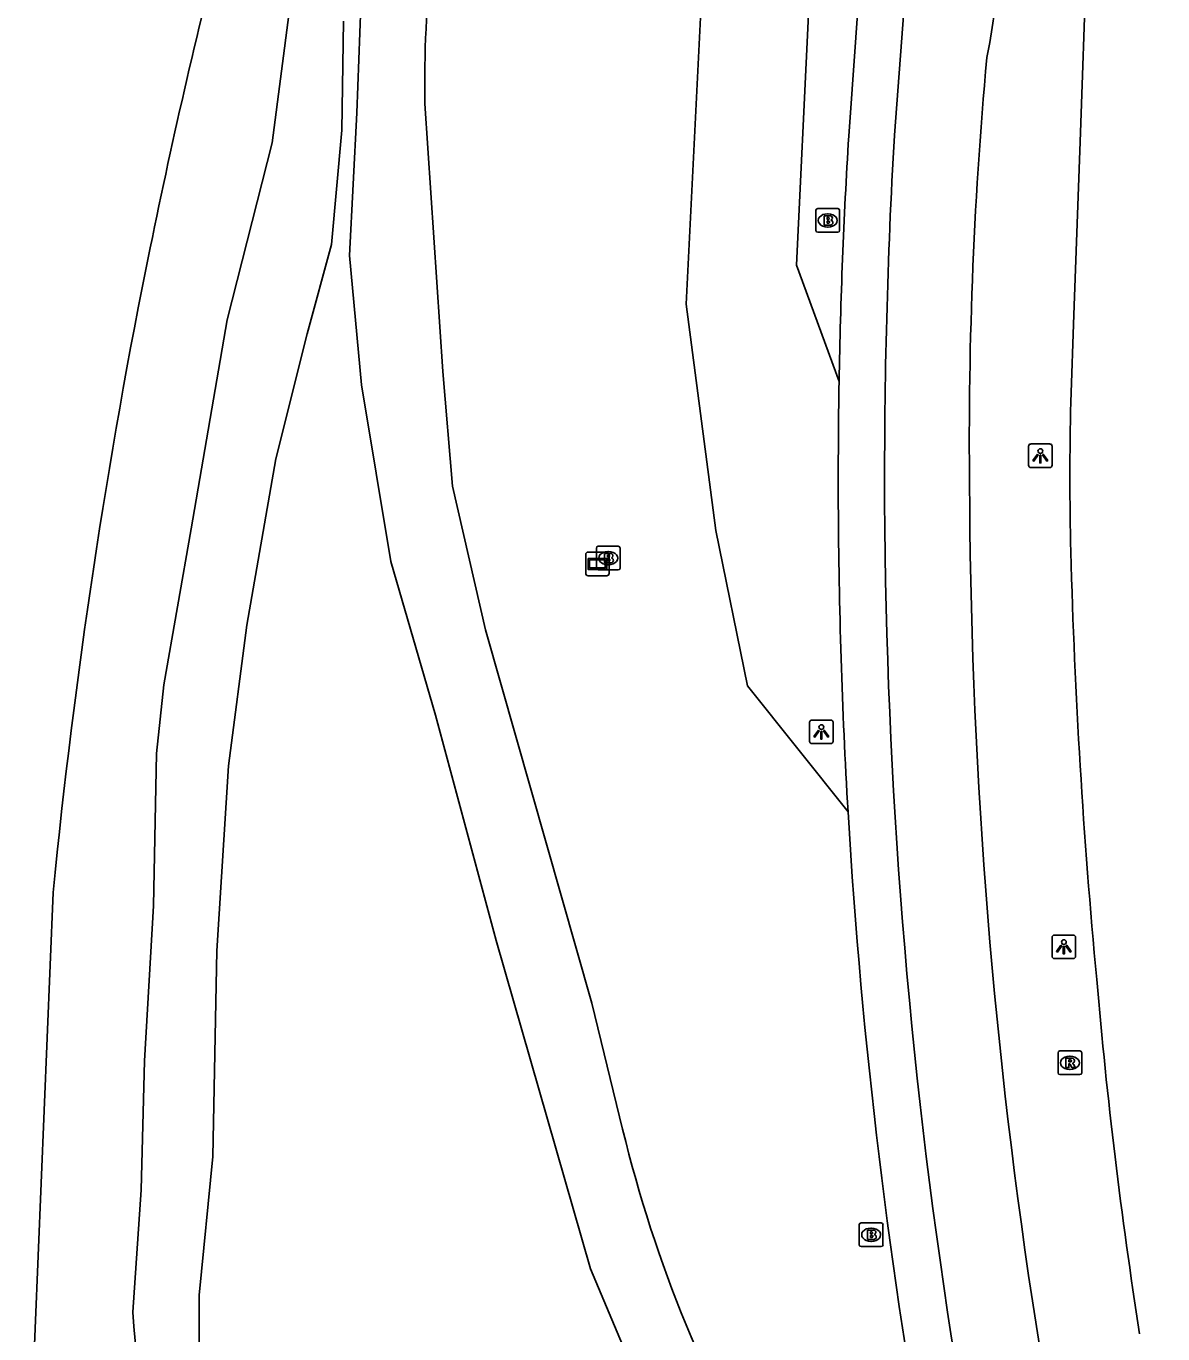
# Model space of a CAD drawing. Extents: x 155018 to 156648, y 383980 to 385733.
# Drawn here: x 155827.5 to 155875.6, y 384997.6 to 385052.9 of the extents above; entities that cross this region are included whole.
import ezdxf

# ---------------------------------------------------------------- set-up
doc = ezdxf.new("R2010")
doc.units = 0
for name, color, linetype in [('IMGEO_Brandkraan', 7, 'Continuous'), ('IMGEO_Fietspad_gesloten', 7, 'Continuous'), ('IMGEO_Groenvoorziening', 7, 'Continuous'), ('IMGEO_Hek', 7, 'Continuous'), ('IMGEO_Lichtpunt', 7, 'Continuous'), ('IMGEO_Meer_plas_ven_vijver', 7, 'Continuous'), ('IMGEO_Rijbaan_regionaal_gesloten', 7, 'Continuous'), ('IMGEO_Rioolput', 7, 'Continuous'), ('IMGEO_Verklikker', 7, 'Continuous'), ('IMGEO_Voetpad_gesloten', 7, 'Continuous')]:
    doc.layers.add(name, color=color, linetype=linetype)

msp = doc.modelspace()

# ---------------------------------------------------------------- linework, layer by layer
at = {"layer": 'IMGEO_Brandkraan'}
for p, q in [((155860.921, 385044.237), (155860.921, 385045.089)), ((155860.996, 385045.163), (155861.848, 385045.163)), ((155861.409, 385044.943), (155861.434, 385044.943)), ((155861.922, 385045.089), (155861.922, 385044.237)), ((155861.848, 385044.163), (155860.996, 385044.163)), ((155861.432, 385044.383), (155861.407, 385044.383)), ((155851.638, 385029.957), (155851.638, 385030.809)), ((155851.713, 385030.883), (155852.565, 385030.883)), ((155852.126, 385030.663), (155852.151, 385030.663)), ((155852.639, 385030.809), (155852.639, 385029.957)), ((155852.149, 385030.103), (155852.124, 385030.103)), ((155852.565, 385029.883), (155851.713, 385029.883)), ((155862.754, 385001.345), (155862.754, 385002.197)), ((155862.829, 385002.271), (155863.681, 385002.271)), ((155863.242, 385002.051), (155863.267, 385002.051)), ((155863.755, 385002.197), (155863.755, 385001.345)), ((155863.681, 385001.271), (155862.829, 385001.271)), ((155863.265, 385001.491), (155863.24, 385001.491))]:
    msp.add_line(p, q, dxfattribs=at)
for points in [[(155860.921, 385044.237), (155860.921, 385045.089)], [(155860.996, 385045.163), (155861.848, 385045.163)], [(155861.922, 385045.089), (155861.922, 385044.237)], [(155861.269, 385044.863), (155861.269, 385044.463), (155861.482, 385044.463)], [(155861.5, 385044.863), (155861.269, 385044.863)], [(155861.448, 385044.782), (155861.394, 385044.782), (155861.394, 385044.706)], [(155861.394, 385044.706), (155861.447, 385044.706)], [(155861.456, 385044.63), (155861.394, 385044.63), (155861.394, 385044.549)], [(155861.394, 385044.549), (155861.456, 385044.549)], [(155861.848, 385044.163), (155860.996, 385044.163)], [(155851.638, 385029.957), (155851.638, 385030.809)], [(155851.713, 385030.883), (155852.565, 385030.883)], [(155851.986, 385030.583), (155851.986, 385030.183), (155852.199, 385030.183)], [(155852.217, 385030.583), (155851.986, 385030.583)], [(155852.639, 385030.809), (155852.639, 385029.957)], [(155852.165, 385030.502), (155852.111, 385030.502), (155852.111, 385030.426)], [(155852.111, 385030.426), (155852.164, 385030.426)], [(155852.173, 385030.35), (155852.111, 385030.35), (155852.111, 385030.269)], [(155852.111, 385030.269), (155852.173, 385030.269)], [(155852.565, 385029.883), (155851.713, 385029.883)], [(155862.754, 385001.345), (155862.754, 385002.197)], [(155862.829, 385002.271), (155863.681, 385002.271)], [(155863.102, 385001.971), (155863.102, 385001.571), (155863.315, 385001.571)], [(155863.333, 385001.971), (155863.102, 385001.971)], [(155863.281, 385001.89), (155863.227, 385001.89), (155863.227, 385001.814)], [(155863.227, 385001.814), (155863.28, 385001.814)], [(155863.755, 385002.197), (155863.755, 385001.345)], [(155863.681, 385001.271), (155862.829, 385001.271)], [(155863.289, 385001.738), (155863.227, 385001.738), (155863.227, 385001.657)], [(155863.227, 385001.657), (155863.289, 385001.657)]]:
    msp.add_lwpolyline(points, dxfattribs=at)
for centre, radius, start, end in [((155860.998, 385045.087), 0.0765, 91.552, 178.448), ((155860.998, 385045.087), 0.0765, 91.552, 178.448), ((155861.846, 385045.087), 0.0765, 1.552, 88.448), ((155861.846, 385045.087), 0.0765, 1.552, 88.448), ((155861.449, 385044.744), 0.0379, 267.8285, 90.9355), ((155861.457, 385044.589), 0.0404, 269.8759, 90.5077), ((155861.488, 385044.714), 0.251, 268.6676, 293.5347), ((155861.504, 385044.718), 0.145, 59.4692, 91.5367), ((155861.529, 385044.765), 0.0922, 285.5137, 58.1501), ((155861.534, 385044.573), 0.105, 301.3115, 78.989), ((155860.998, 385044.239), 0.0765, 181.552, 268.448), ((155860.998, 385044.239), 0.0765, 181.552, 268.448), ((155861.846, 385044.239), 0.0765, 271.552, 358.448), ((155861.846, 385044.239), 0.0765, 271.552, 358.448), ((155851.715, 385030.807), 0.0765, 91.552, 178.448), ((155851.715, 385030.807), 0.0765, 91.552, 178.448), ((155852.221, 385030.438), 0.145, 59.4692, 91.5367), ((155852.563, 385030.807), 0.0765, 1.552, 88.448), ((155852.563, 385030.807), 0.0765, 1.552, 88.448), ((155852.166, 385030.464), 0.0379, 267.8285, 90.9355), ((155852.174, 385030.309), 0.0404, 269.8759, 90.5077), ((155852.205, 385030.434), 0.251, 268.6676, 293.5347), ((155852.246, 385030.485), 0.0922, 285.5137, 58.1501), ((155852.251, 385030.293), 0.105, 301.3115, 78.989), ((155851.715, 385029.959), 0.0765, 181.552, 268.448), ((155851.715, 385029.959), 0.0765, 181.552, 268.448), ((155852.563, 385029.959), 0.0765, 271.552, 358.448), ((155852.563, 385029.959), 0.0765, 271.552, 358.448), ((155862.831, 385002.195), 0.0765, 91.552, 178.448), ((155862.831, 385002.195), 0.0765, 91.552, 178.448), ((155863.282, 385001.852), 0.0379, 267.8285, 90.9355), ((155863.337, 385001.826), 0.145, 59.4692, 91.5367), ((155863.362, 385001.873), 0.0922, 285.5137, 58.1501), ((155863.679, 385002.195), 0.0765, 1.552, 88.448), ((155863.679, 385002.195), 0.0765, 1.552, 88.448), ((155862.831, 385001.347), 0.0765, 181.552, 268.448), ((155862.831, 385001.347), 0.0765, 181.552, 268.448), ((155863.29, 385001.697), 0.0404, 269.8759, 90.5077), ((155863.321, 385001.822), 0.251, 268.6676, 293.5347), ((155863.367, 385001.681), 0.105, 301.3115, 78.989), ((155863.679, 385001.347), 0.0765, 271.552, 358.448), ((155863.679, 385001.347), 0.0765, 271.552, 358.448)]:
    msp.add_arc(centre, radius, start, end, dxfattribs=at)
for centre, major_axis, ratio, start_param, end_param in [((155861.408, 385044.663), (-0.387, 0.002), 0.722429, 4.712389, 7.853982), ((155861.433, 385044.663), (-0.39, 0.002), 0.717154, 1.570796, 4.712389), ((155852.125, 385030.383), (-0.387, 0.002), 0.722429, 4.712389, 7.853982), ((155852.15, 385030.383), (-0.39, 0.002), 0.717154, 1.570796, 4.712389), ((155863.241, 385001.771), (-0.387, 0.002), 0.722429, 4.712389, 7.853982), ((155863.266, 385001.771), (-0.39, 0.002), 0.717154, 1.570796, 4.712389)]:
    msp.add_ellipse(centre, major_axis=major_axis, ratio=ratio, start_param=start_param, end_param=end_param, dxfattribs=at)
at = {"layer": 'IMGEO_Fietspad_gesloten'}
msp.add_lwpolyline([(155864.235, 385048.26), (155864.694, 385054.268)], dxfattribs=at)
for centre, radius, start, end in [((155841.975, 385056.981), 26.726, 348.2714, 32.3096), ((156046.737, 385035.288), 179.333, 174.79793, 180.8263), ((156118.202, 385033.785), 254.379, 176.73801, 180.23547), ((156101.668, 385034.008), 237.847, 180.30545, 197.40128), ((156102.076, 385034.183), 234.658, 180.36152, 197.43003)]:
    msp.add_arc(centre, radius, start, end, dxfattribs=at)
at = {"layer": 'IMGEO_Groenvoorziening'}
for points in [[(155832.043, 384998.495), (155832.393, 385003.673), (155832.528, 385009.131), (155832.915, 385015.684), (155833.048, 385022.123), (155833.346, 385025.017), (155834.509, 385031.616), (155836.033, 385040.462), (155837.936, 385047.948), (155838.676, 385053.679), (155838.925, 385057.037), (155839.248, 385061.411), (155839.515, 385063.385)], [(155861.9, 385037.847), (155860.096, 385042.763), (155860.585, 385053.082), (155860.435, 385060.454)], [(155862.28, 385019.649), (155858.03, 385024.978), (155856.682, 385031.547), (155855.428, 385041.12), (155856.354, 385059.456)], [(155844.388, 385049.613), (155845.152, 385038.268), (155845.555, 385033.429), (155846.954, 385027.352), (155851.441, 385011.57), (155852.747, 385006.239)], [(155828.673, 385016.236), (155827.532, 384988.592)]]:
    msp.add_lwpolyline(points, dxfattribs=at)
for centre, radius, start, end in [((156095.943, 384989.935), 268.564, 165.38413, 168.49528), ((155900.217, 385050.34), 55.834, 174.2725, 180.746), ((156095.516, 384990.029), 268.127, 168.49665, 174.39085), ((155908.126, 385019.646), 56.979, 193.6088, 211.1271), ((155881.497, 385001.92), 49.572, 183.9623, 206.329)]:
    msp.add_arc(centre, radius, start, end, dxfattribs=at)
at = {"layer": 'IMGEO_Hek'}
msp.add_lwpolyline([(155828.673, 385016.236), (155827.532, 384988.592)], dxfattribs=at)
for centre, radius, start, end in [((156095.943, 384989.935), 268.564, 165.38413, 168.49528), ((156095.516, 384990.029), 268.127, 168.49665, 174.39085)]:
    msp.add_arc(centre, radius, start, end, dxfattribs=at)
at = {"layer": 'IMGEO_Lichtpunt'}
for p, q in [((155869.908, 385035.113), (155869.908, 385034.306)), ((155869.908, 385035.113), (155869.908, 385034.306)), ((155870.81, 385035.208), (155870.002, 385035.208)), ((155870.81, 385035.208), (155870.002, 385035.208)), ((155870.904, 385034.306), (155870.904, 385035.113)), ((155870.904, 385034.306), (155870.904, 385035.113)), ((155870.002, 385034.212), (155870.81, 385034.212)), ((155870.002, 385034.212), (155870.81, 385034.212)), ((155860.65, 385023.439), (155860.65, 385022.632)), ((155860.65, 385023.439), (155860.65, 385022.632)), ((155861.552, 385023.534), (155860.744, 385023.534)), ((155861.552, 385023.534), (155860.744, 385023.534)), ((155861.646, 385022.632), (155861.646, 385023.439)), ((155861.646, 385022.632), (155861.646, 385023.439)), ((155860.744, 385022.538), (155861.552, 385022.538)), ((155860.744, 385022.538), (155861.552, 385022.538)), ((155870.902, 385014.35), (155870.902, 385013.543)), ((155870.902, 385014.35), (155870.902, 385013.543)), ((155871.804, 385014.445), (155870.996, 385014.445)), ((155871.804, 385014.445), (155870.996, 385014.445)), ((155871.898, 385013.543), (155871.898, 385014.35)), ((155871.898, 385013.543), (155871.898, 385014.35)), ((155870.996, 385013.449), (155871.804, 385013.449)), ((155870.996, 385013.449), (155871.804, 385013.449))]:
    msp.add_line(p, q, dxfattribs=at)
for points in [[(155870.282, 385034.777), (155870.321, 385034.749), (155870.133, 385034.487), (155870.095, 385034.514), (155870.282, 385034.777)], [(155870.384, 385034.729), (155870.431, 385034.729), (155870.431, 385034.407), (155870.384, 385034.407), (155870.384, 385034.729)], [(155870.494, 385034.749), (155870.532, 385034.776), (155870.719, 385034.514), (155870.68, 385034.486), (155870.494, 385034.749)], [(155861.024, 385023.103), (155861.063, 385023.075), (155860.875, 385022.813), (155860.837, 385022.84), (155861.024, 385023.103)], [(155861.126, 385023.055), (155861.173, 385023.055), (155861.173, 385022.733), (155861.126, 385022.733), (155861.126, 385023.055)], [(155861.236, 385023.075), (155861.274, 385023.102), (155861.461, 385022.84), (155861.422, 385022.812), (155861.236, 385023.075)], [(155871.276, 385014.014), (155871.315, 385013.986), (155871.127, 385013.724), (155871.089, 385013.751), (155871.276, 385014.014)], [(155871.488, 385013.986), (155871.526, 385014.013), (155871.713, 385013.751), (155871.674, 385013.723), (155871.488, 385013.986)], [(155871.378, 385013.966), (155871.425, 385013.966), (155871.425, 385013.644), (155871.378, 385013.644), (155871.378, 385013.966)]]:
    msp.add_lwpolyline(points, dxfattribs=at)
for centre in [(155870.407, 385034.911), (155861.149, 385023.237), (155871.401, 385014.148)]:
    msp.add_circle(centre, 0.0994, dxfattribs=at)
for centre, start, end in [((155870.002, 385035.113), 90, 180), ((155870.002, 385035.113), 90, 180), ((155870.81, 385035.113), 0, 90), ((155870.81, 385035.113), 0, 90), ((155870.002, 385034.306), 180, 270), ((155870.002, 385034.306), 180, 270), ((155870.81, 385034.306), 270, 0), ((155870.81, 385034.306), 270, 360), ((155860.744, 385023.439), 90, 180), ((155860.744, 385023.439), 90, 180), ((155861.552, 385023.439), 0, 90), ((155861.552, 385023.439), 0, 90), ((155860.744, 385022.632), 180, 270), ((155860.744, 385022.632), 180, 270), ((155861.552, 385022.632), 270, 0), ((155861.552, 385022.632), 270, 360), ((155870.996, 385014.35), 90, 180), ((155870.996, 385014.35), 90, 180), ((155871.804, 385014.35), 0, 90), ((155871.804, 385014.35), 0, 90), ((155870.996, 385013.543), 180, 270), ((155870.996, 385013.543), 180, 270), ((155871.804, 385013.543), 270, 0), ((155871.804, 385013.543), 270, 360)]:
    msp.add_arc(centre, 0.0946, start, end, dxfattribs=at)
at = {"layer": 'IMGEO_Meer_plas_ven_vijver'}
for points in [[(155841.802, 385057.124), (155841.513, 385049.215), (155841.205, 385043.178), (155841.707, 385037.715), (155842.944, 385030.235), (155844.833, 385023.736), (155847.397, 385014.214), (155851.387, 385000.323)], [(155851.387, 385000.323), (155854.888, 384992.03), (155858.172, 384985.246), (155857.628, 384984.002), (155852.165, 384981.618), (155843.477, 384979.044), (155841.381, 384978.783), (155839.881, 384981.661), (155837.923, 384985.867), (155836.176, 384990.226), (155834.83, 384995.231), (155834.839, 384999.22), (155835.427, 385005.084), (155835.589, 385013.777), (155836.08, 385021.6), (155836.86, 385027.541), (155838.092, 385034.586), (155839.417, 385039.871), (155840.441, 385043.647), (155840.881, 385048.483), (155840.944, 385053.088)]]:
    msp.add_lwpolyline(points, dxfattribs=at)
at = {"layer": 'IMGEO_Rijbaan_regionaal_gesloten'}
msp.add_lwpolyline([(155872.348, 385055.272), (155872.104, 385048.383), (155871.818, 385040.672), (155871.697, 385036.983)], dxfattribs=at)
for centre, radius, start, end in [((156004.793, 385033.751), 133.136, 178.60916, 181.33659), ((156141.695, 385037.975), 270.1, 181.55497, 185.39718), ((156087.727, 385030.933), 215.718, 184.88314, 188.89433)]:
    msp.add_arc(centre, radius, start, end, dxfattribs=at)
at = {"layer": 'IMGEO_Rioolput'}
for p, q in [((155871.154, 385008.615), (155871.154, 385009.467)), ((155871.229, 385009.541), (155872.081, 385009.541)), ((155871.642, 385009.321), (155871.667, 385009.321)), ((155872.155, 385009.467), (155872.155, 385008.615)), ((155872.081, 385008.541), (155871.229, 385008.541)), ((155871.665, 385008.761), (155871.64, 385008.761))]:
    msp.add_line(p, q, dxfattribs=at)
for points in [[(155871.154, 385008.615), (155871.154, 385009.467)], [(155871.229, 385009.541), (155872.081, 385009.541)], [(155871.743, 385009.239), (155871.491, 385009.241), (155871.491, 385008.841)], [(155871.491, 385008.841), (155871.615, 385008.841), (155871.615, 385009.003), (155871.626, 385009.003)], [(155871.669, 385009.16), (155871.615, 385009.16), (155871.615, 385009.079)], [(155871.615, 385009.079), (155871.667, 385009.079)], [(155872.155, 385009.467), (155872.155, 385008.615)], [(155872.081, 385008.541), (155871.229, 385008.541)], [(155871.673, 385008.974), (155871.744, 385008.841), (155871.884, 385008.841), (155871.819, 385008.967)]]:
    msp.add_lwpolyline(points, dxfattribs=at)
for centre, radius, start, end in [((155871.231, 385009.465), 0.0765, 91.552, 178.448), ((155871.231, 385009.465), 0.0765, 91.552, 178.448), ((155871.625, 385008.95), 0.0533, 26.0293, 88.6989), ((155871.651, 385009.268), 0.19, 274.7715, 282.9687), ((155871.675, 385009.064), 0.0964, 77.0061, 93.1865), ((155871.689, 385009.121), 0.0378, 276.6634, 79.6772), ((155871.742, 385009.129), 0.109, 350.3612, 89.416), ((155871.74, 385009.129), 0.112, 277.5842, 350.9817), ((155871.724, 385008.914), 0.108, 29.5134, 73.7905), ((155872.079, 385009.465), 0.0765, 1.552, 88.448), ((155872.079, 385009.465), 0.0765, 1.552, 88.448), ((155871.231, 385008.617), 0.0765, 181.552, 268.448), ((155871.231, 385008.617), 0.0765, 181.552, 268.448), ((155872.079, 385008.617), 0.0765, 271.552, 358.448), ((155872.079, 385008.617), 0.0765, 271.552, 358.448)]:
    msp.add_arc(centre, radius, start, end, dxfattribs=at)
for centre, major_axis, ratio, start_param, end_param in [((155871.641, 385009.041), (-0.387, 0.002), 0.722429, 4.712389, 7.853982), ((155871.666, 385009.041), (-0.39, 0.002), 0.717154, 1.570796, 4.712389)]:
    msp.add_ellipse(centre, major_axis=major_axis, ratio=ratio, start_param=start_param, end_param=end_param, dxfattribs=at)
at = {"layer": 'IMGEO_Verklikker'}
for p, q in [((155851.286, 385030.636), (155852.076, 385030.636)), ((155852.076, 385030.636), (155851.286, 385030.636)), ((155851.186, 385029.736), (155851.186, 385030.536)), ((155851.186, 385030.536), (155851.186, 385029.736)), ((155852.176, 385030.536), (155852.176, 385029.736)), ((155852.176, 385029.736), (155852.176, 385030.536)), ((155852.076, 385029.636), (155851.286, 385029.636)), ((155851.286, 385029.636), (155852.076, 385029.636))]:
    msp.add_line(p, q, dxfattribs=at)
for points in [[(155851.287, 385030.368), (155852.075, 385030.368), (155852.075, 385029.904), (155851.287, 385029.904), (155851.287, 385030.368)], [(155851.352, 385030.303), (155851.352, 385029.969), (155852.01, 385029.969), (155852.01, 385030.303), (155851.352, 385030.303)]]:
    msp.add_lwpolyline(points, dxfattribs=at)
for centre, start, end in [((155851.286, 385030.536), 90, 180), ((155851.286, 385030.536), 90, 180), ((155852.076, 385030.536), 0, 90), ((155852.076, 385030.536), 360, 90), ((155851.286, 385029.736), 180, 270), ((155851.286, 385029.736), 180, 270), ((155852.076, 385029.736), 270, 0), ((155852.076, 385029.736), 270, 0)]:
    msp.add_arc(centre, 0.1, start, end, dxfattribs=at)
at = {"layer": 'IMGEO_Voetpad_gesloten'}
msp.add_lwpolyline([(155862.743, 385054.393), (155862.305, 385048.227)], dxfattribs=at)
for centre, radius, start, end in [((156101.402, 385033.7), 239.538, 176.52315, 179.00806), ((156104.617, 385033.657), 242.753, 179.01104, 180.24173), ((156101.478, 385033.775), 239.615, 180.27296, 183.3796), ((156101.035, 385033.764), 239.172, 183.38326, 197.40115)]:
    msp.add_arc(centre, radius, start, end, dxfattribs=at)

doc.saveas('drawing.dxf')
